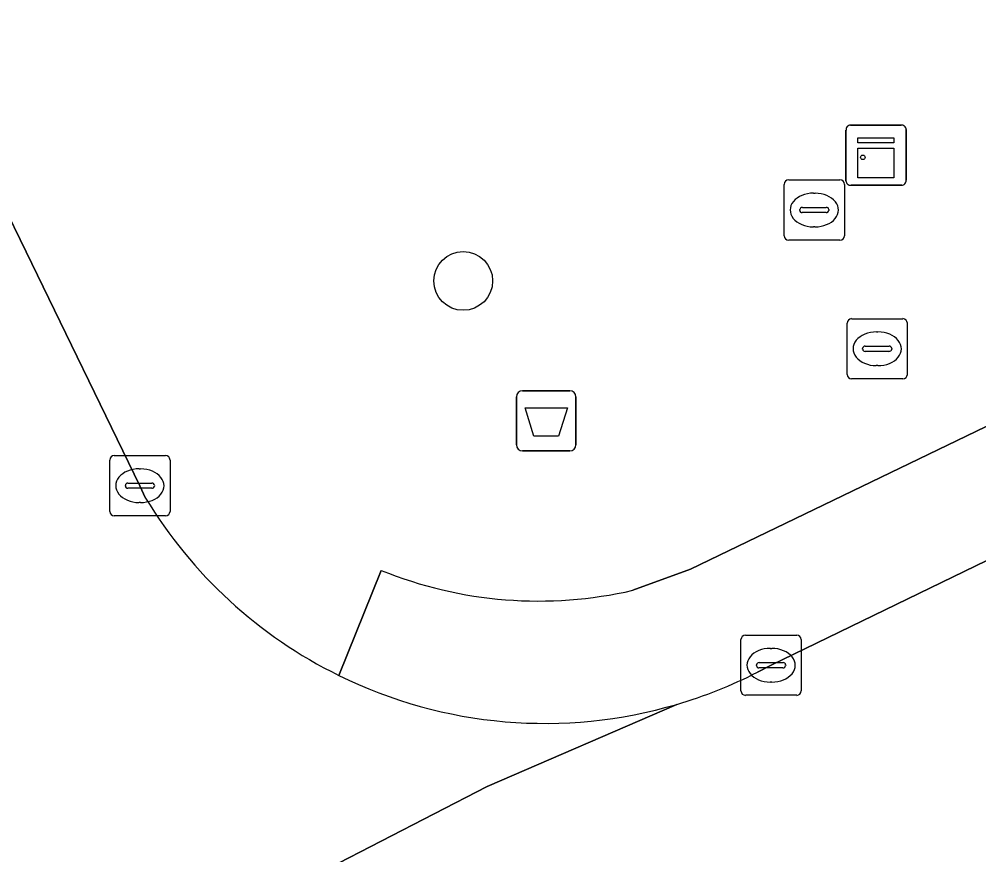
# Model space of a CAD drawing. Extents: x 160455 to 162082, y 388339 to 389736.
# Drawn here: x 160721.76 to 160737.7, y 389011.1 to 389024.98 of the extents above; entities that cross this region are included whole.
import ezdxf

# ---------------------------------------------------------------- set-up
doc = ezdxf.new("R2010")
doc.units = 0
for name, color, linetype in [('IMGEO_Afvalbak', 7, 'Continuous'), ('IMGEO_Boom', 7, 'Continuous'), ('IMGEO_Kast', 7, 'Continuous'), ('IMGEO_Kolk', 7, 'Continuous'), ('IMGEO_Rijbaan_lokaal_gesloten', 7, 'Continuous'), ('IMGEO_Rioolput', 7, 'Continuous'), ('IMGEO_Terreindeel_halfverhard', 7, 'Continuous'), ('IMGEO_Voetpad_open', 7, 'Continuous')]:
    doc.layers.add(name, color=color, linetype=linetype)

msp = doc.modelspace()

# ---------------------------------------------------------------- linework, layer by layer
at = {"layer": 'IMGEO_Afvalbak'}
for p, q in [((160730.119, 389018.811), (160730.909, 389018.811)), ((160730.909, 389018.811), (160730.119, 389018.811)), ((160730.019, 389017.911), (160730.019, 389018.711)), ((160730.019, 389018.711), (160730.019, 389017.911)), ((160731.009, 389018.711), (160731.009, 389017.911)), ((160731.009, 389017.911), (160731.009, 389018.711)), ((160730.909, 389017.811), (160730.119, 389017.811)), ((160730.119, 389017.811), (160730.909, 389017.811))]:
    msp.add_line(p, q, dxfattribs=at)
msp.add_lwpolyline([(160730.162, 389018.525), (160730.866, 389018.525), (160730.717, 389018.055), (160730.311, 389018.055), (160730.162, 389018.525)], dxfattribs=at)
for centre, start, end in [((160730.119, 389018.711), 90, 180), ((160730.119, 389018.711), 90, 180), ((160730.909, 389018.711), 0, 90), ((160730.909, 389018.711), 360, 90), ((160730.119, 389017.911), 180, 270), ((160730.119, 389017.911), 180, 270), ((160730.909, 389017.911), 270, 0), ((160730.909, 389017.911), 270, 0)]:
    msp.add_arc(centre, 0.1, start, end, dxfattribs=at)
at = {"layer": 'IMGEO_Boom'}
msp.add_circle((160729.135, 389020.635), 0.489, dxfattribs=at)
at = {"layer": 'IMGEO_Kast'}
for p, q in [((160735.494, 389022.298), (160735.494, 389023.139)), ((160735.494, 389023.139), (160735.494, 389022.298)), ((160735.569, 389023.223), (160736.41, 389023.223)), ((160736.41, 389023.223), (160735.569, 389023.223)), ((160736.494, 389023.148), (160736.494, 389022.307)), ((160736.494, 389022.307), (160736.494, 389023.148)), ((160736.419, 389022.223), (160735.578, 389022.223)), ((160735.578, 389022.223), (160736.419, 389022.223))]:
    msp.add_line(p, q, dxfattribs=at)
for points in [[(160735.689, 389023.013), (160736.289, 389023.013), (160736.289, 389022.928), (160735.689, 389022.928), (160735.689, 389023.013)], [(160735.689, 389022.838), (160736.289, 389022.838), (160736.289, 389022.349), (160735.689, 389022.349), (160735.689, 389022.838)]]:
    msp.add_lwpolyline(points, dxfattribs=at)
msp.add_circle((160735.773, 389022.687), 0.0377, dxfattribs=at)
for centre, start, end in [((160735.572, 389023.145), 92.4484, 184.2845), ((160735.572, 389023.145), 92.4484, 184.2845), ((160736.416, 389023.145), 2.4484, 94.2845), ((160736.416, 389023.145), 2.4484, 94.2845), ((160735.572, 389022.301), 182.4484, 274.2845), ((160735.572, 389022.301), 182.4484, 274.2845), ((160736.416, 389022.301), 272.4484, 4.2845), ((160736.416, 389022.301), 272.4484, 4.2845)]:
    msp.add_arc(centre, 0.0779, start, end, dxfattribs=at)
at = {"layer": 'IMGEO_Kolk'}
for p, q in [((160723.264, 389016.807), (160723.264, 389017.659)), ((160723.339, 389017.733), (160724.191, 389017.733)), ((160724.265, 389017.659), (160724.265, 389016.807)), ((160723.752, 389017.513), (160723.777, 389017.513)), ((160723.523, 389017.227), (160723.523, 389017.239)), ((160723.961, 389017.19), (160723.563, 389017.19)), ((160723.566, 389017.276), (160723.964, 389017.276)), ((160724.007, 389017.239), (160724.007, 389017.227)), ((160723.775, 389016.953), (160723.75, 389016.953)), ((160724.191, 389016.733), (160723.339, 389016.733)), ((160733.749, 389013.825), (160733.749, 389014.677)), ((160733.824, 389014.751), (160734.676, 389014.751)), ((160734.75, 389014.677), (160734.75, 389013.825)), ((160734.237, 389014.531), (160734.262, 389014.531)), ((160734.008, 389014.245), (160734.008, 389014.257)), ((160734.446, 389014.208), (160734.048, 389014.208)), ((160734.051, 389014.294), (160734.449, 389014.294)), ((160734.492, 389014.257), (160734.492, 389014.245)), ((160734.26, 389013.971), (160734.235, 389013.971)), ((160734.676, 389013.751), (160733.824, 389013.751))]:
    msp.add_line(p, q, dxfattribs=at)
for points in [[(160723.264, 389016.807), (160723.264, 389017.659)], [(160723.339, 389017.733), (160724.191, 389017.733)], [(160724.265, 389017.659), (160724.265, 389016.807)], [(160724.191, 389016.733), (160723.339, 389016.733)], [(160733.749, 389013.825), (160733.749, 389014.677)], [(160733.824, 389014.751), (160734.676, 389014.751)], [(160734.75, 389014.677), (160734.75, 389013.825)], [(160734.676, 389013.751), (160733.824, 389013.751)]]:
    msp.add_lwpolyline(points, dxfattribs=at)
for centre, radius, start, end in [((160723.341, 389017.657), 0.0765, 91.552, 178.448), ((160723.341, 389017.657), 0.0765, 91.552, 178.448), ((160724.189, 389017.657), 0.0765, 1.552, 88.448), ((160724.189, 389017.657), 0.0765, 1.552, 88.448), ((160723.563, 389017.236), 0.0403, 85.8775, 175.7526), ((160723.56, 389017.226), 0.0366, 178.938, 274.7102), ((160723.964, 389017.233), 0.043, 264.8664, 352.4533), ((160723.968, 389017.238), 0.0386, 1.7309, 96.639), ((160723.341, 389016.809), 0.0765, 181.552, 268.448), ((160723.341, 389016.809), 0.0765, 181.552, 268.448), ((160724.189, 389016.809), 0.0765, 271.552, 358.448), ((160724.189, 389016.809), 0.0765, 271.552, 358.448), ((160733.826, 389014.675), 0.0765, 91.552, 178.448), ((160733.826, 389014.675), 0.0765, 91.552, 178.448), ((160734.674, 389014.675), 0.0765, 1.552, 88.448), ((160734.674, 389014.675), 0.0765, 1.552, 88.448), ((160734.048, 389014.254), 0.0403, 85.8775, 175.7526), ((160734.045, 389014.244), 0.0366, 178.938, 274.7102), ((160734.449, 389014.251), 0.043, 264.8664, 352.4533), ((160734.453, 389014.256), 0.0386, 1.7309, 96.639), ((160733.826, 389013.827), 0.0765, 181.552, 268.448), ((160733.826, 389013.827), 0.0765, 181.552, 268.448), ((160734.674, 389013.827), 0.0765, 271.552, 358.448), ((160734.674, 389013.827), 0.0765, 271.552, 358.448)]:
    msp.add_arc(centre, radius, start, end, dxfattribs=at)
for centre, major_axis, ratio, start_param, end_param in [((160723.751, 389017.233), (-0.387, 0.002), 0.722429, 4.712389, 7.853982), ((160723.776, 389017.233), (-0.39, 0.002), 0.717154, 1.570796, 4.712389), ((160734.236, 389014.251), (-0.387, 0.002), 0.722429, 4.712389, 7.853982), ((160734.261, 389014.251), (-0.39, 0.002), 0.717154, 1.570796, 4.712389)]:
    msp.add_ellipse(centre, major_axis=major_axis, ratio=ratio, start_param=start_param, end_param=end_param, dxfattribs=at)
at = {"layer": 'IMGEO_Rijbaan_lokaal_gesloten'}
for points in [[(160723.86, 389017.028), (160723.764, 389017.233), (160721.878, 389021.115), (160717.829, 389029.428)], [(160743.686, 389018.833), (160734.25, 389014.251), (160734.023, 389014.136)], [(160732.682, 389013.601), (160729.536, 389012.239), (160726.89, 389010.874), (160724.673, 389009.197), (160722.986, 389007.473), (160721.777, 389005.531), (160719.073, 389000), (160716.684, 388995.115), (160711.98, 388985.4)], [(160721.777, 389005.531), (160722.986, 389007.473), (160724.673, 389009.197), (160726.89, 389010.874), (160729.536, 389012.239), (160732.682, 389013.601)]]:
    msp.add_lwpolyline(points, dxfattribs=at)
for centre, radius, start, end in [((160730.493, 389021.032), 7.748, 211.1193, 243.7741), ((160730.491, 389021.03), 7.745, 243.7746, 286.4296), ((160730.51, 389020.994), 7.706, 286.3742, 297.1254)]:
    msp.add_arc(centre, radius, start, end, dxfattribs=at)
at = {"layer": 'IMGEO_Rioolput'}
for p, q in [((160734.542, 389022.312), (160735.394, 389022.312)), ((160734.467, 389021.386), (160734.467, 389022.238)), ((160735.468, 389022.238), (160735.468, 389021.386)), ((160734.955, 389022.092), (160734.98, 389022.092)), ((160734.726, 389021.806), (160734.726, 389021.818)), ((160734.769, 389021.855), (160735.167, 389021.855)), ((160735.21, 389021.818), (160735.21, 389021.806)), ((160735.164, 389021.769), (160734.766, 389021.769)), ((160734.978, 389021.532), (160734.953, 389021.532)), ((160735.394, 389021.312), (160734.542, 389021.312)), ((160735.512, 389019.081), (160735.512, 389019.933)), ((160735.587, 389020.007), (160736.439, 389020.007)), ((160736.513, 389019.933), (160736.513, 389019.081)), ((160736, 389019.787), (160736.025, 389019.787)), ((160735.771, 389019.501), (160735.771, 389019.513)), ((160736.209, 389019.464), (160735.811, 389019.464)), ((160735.814, 389019.55), (160736.212, 389019.55)), ((160736.255, 389019.513), (160736.255, 389019.501)), ((160736.023, 389019.227), (160735.998, 389019.227)), ((160736.439, 389019.007), (160735.587, 389019.007))]:
    msp.add_line(p, q, dxfattribs=at)
for points in [[(160734.542, 389022.312), (160735.394, 389022.312)], [(160734.467, 389021.386), (160734.467, 389022.238)], [(160735.468, 389022.238), (160735.468, 389021.386)], [(160735.394, 389021.312), (160734.542, 389021.312)], [(160735.512, 389019.081), (160735.512, 389019.933)], [(160735.587, 389020.007), (160736.439, 389020.007)], [(160736.513, 389019.933), (160736.513, 389019.081)], [(160736.439, 389019.007), (160735.587, 389019.007)]]:
    msp.add_lwpolyline(points, dxfattribs=at)
for centre, radius, start, end in [((160734.544, 389022.236), 0.0765, 91.552, 178.448), ((160734.544, 389022.236), 0.0765, 91.552, 178.448), ((160735.392, 389022.236), 0.0765, 1.552, 88.448), ((160735.392, 389022.236), 0.0765, 1.552, 88.448), ((160734.766, 389021.815), 0.0403, 85.8775, 175.7526), ((160734.763, 389021.805), 0.0366, 178.938, 274.7102), ((160735.167, 389021.812), 0.043, 264.8664, 352.4533), ((160735.171, 389021.817), 0.0386, 1.7309, 96.639), ((160734.544, 389021.388), 0.0765, 181.552, 268.448), ((160734.544, 389021.388), 0.0765, 181.552, 268.448), ((160735.392, 389021.388), 0.0765, 271.552, 358.448), ((160735.392, 389021.388), 0.0765, 271.552, 358.448), ((160735.589, 389019.931), 0.0765, 91.552, 178.448), ((160735.589, 389019.931), 0.0765, 91.552, 178.448), ((160736.437, 389019.931), 0.0765, 1.552, 88.448), ((160736.437, 389019.931), 0.0765, 1.552, 88.448), ((160735.811, 389019.51), 0.0403, 85.8775, 175.7526), ((160735.808, 389019.5), 0.0366, 178.938, 274.7102), ((160736.212, 389019.507), 0.043, 264.8664, 352.4533), ((160736.216, 389019.512), 0.0386, 1.7309, 96.639), ((160735.589, 389019.083), 0.0765, 181.552, 268.448), ((160735.589, 389019.083), 0.0765, 181.552, 268.448), ((160736.437, 389019.083), 0.0765, 271.552, 358.448), ((160736.437, 389019.083), 0.0765, 271.552, 358.448)]:
    msp.add_arc(centre, radius, start, end, dxfattribs=at)
for centre, major_axis, ratio, start_param, end_param in [((160734.954, 389021.812), (-0.387, 0.002), 0.722429, 4.712389, 7.853982), ((160734.979, 389021.812), (-0.39, 0.002), 0.717154, 1.570796, 4.712389), ((160735.999, 389019.507), (-0.387, 0.002), 0.722429, 4.712389, 7.853982), ((160736.024, 389019.507), (-0.39, 0.002), 0.717154, 1.570796, 4.712389)]:
    msp.add_ellipse(centre, major_axis=major_axis, ratio=ratio, start_param=start_param, end_param=end_param, dxfattribs=at)
at = {"layer": 'IMGEO_Terreindeel_halfverhard'}
for points in [[(160717.733, 389029.653), (160717.829, 389029.428), (160721.878, 389021.115), (160723.764, 389017.233), (160723.86, 389017.028)], [(160731.955, 389015.495), (160732.913, 389015.848), (160739.233, 389018.898), (160738.544, 389020.339), (160741.7, 389021.898), (160742.389, 389020.449)], [(160727.069, 389014.082), (160727.771, 389015.826)]]:
    msp.add_lwpolyline(points, dxfattribs=at)
for centre, radius, start, end in [((160730.493, 389021.032), 7.748, 211.1193, 243.7741), ((160730.387, 389022.284), 6.967, 247.9473, 283.0061)]:
    msp.add_arc(centre, radius, start, end, dxfattribs=at)
at = {"layer": 'IMGEO_Voetpad_open'}
for points in [[(160742.389, 389020.449), (160741.7, 389021.898), (160738.544, 389020.339), (160739.233, 389018.898), (160732.913, 389015.848), (160731.955, 389015.495)], [(160734.023, 389014.136), (160734.25, 389014.251), (160743.686, 389018.833)], [(160727.771, 389015.826), (160727.069, 389014.082)]]:
    msp.add_lwpolyline(points, dxfattribs=at)
for centre, radius, start, end in [((160730.387, 389022.284), 6.967, 247.9473, 283.0061), ((160730.491, 389021.03), 7.745, 243.7746, 286.4296), ((160730.51, 389020.994), 7.706, 286.3742, 297.1254)]:
    msp.add_arc(centre, radius, start, end, dxfattribs=at)

doc.saveas('drawing.dxf')
